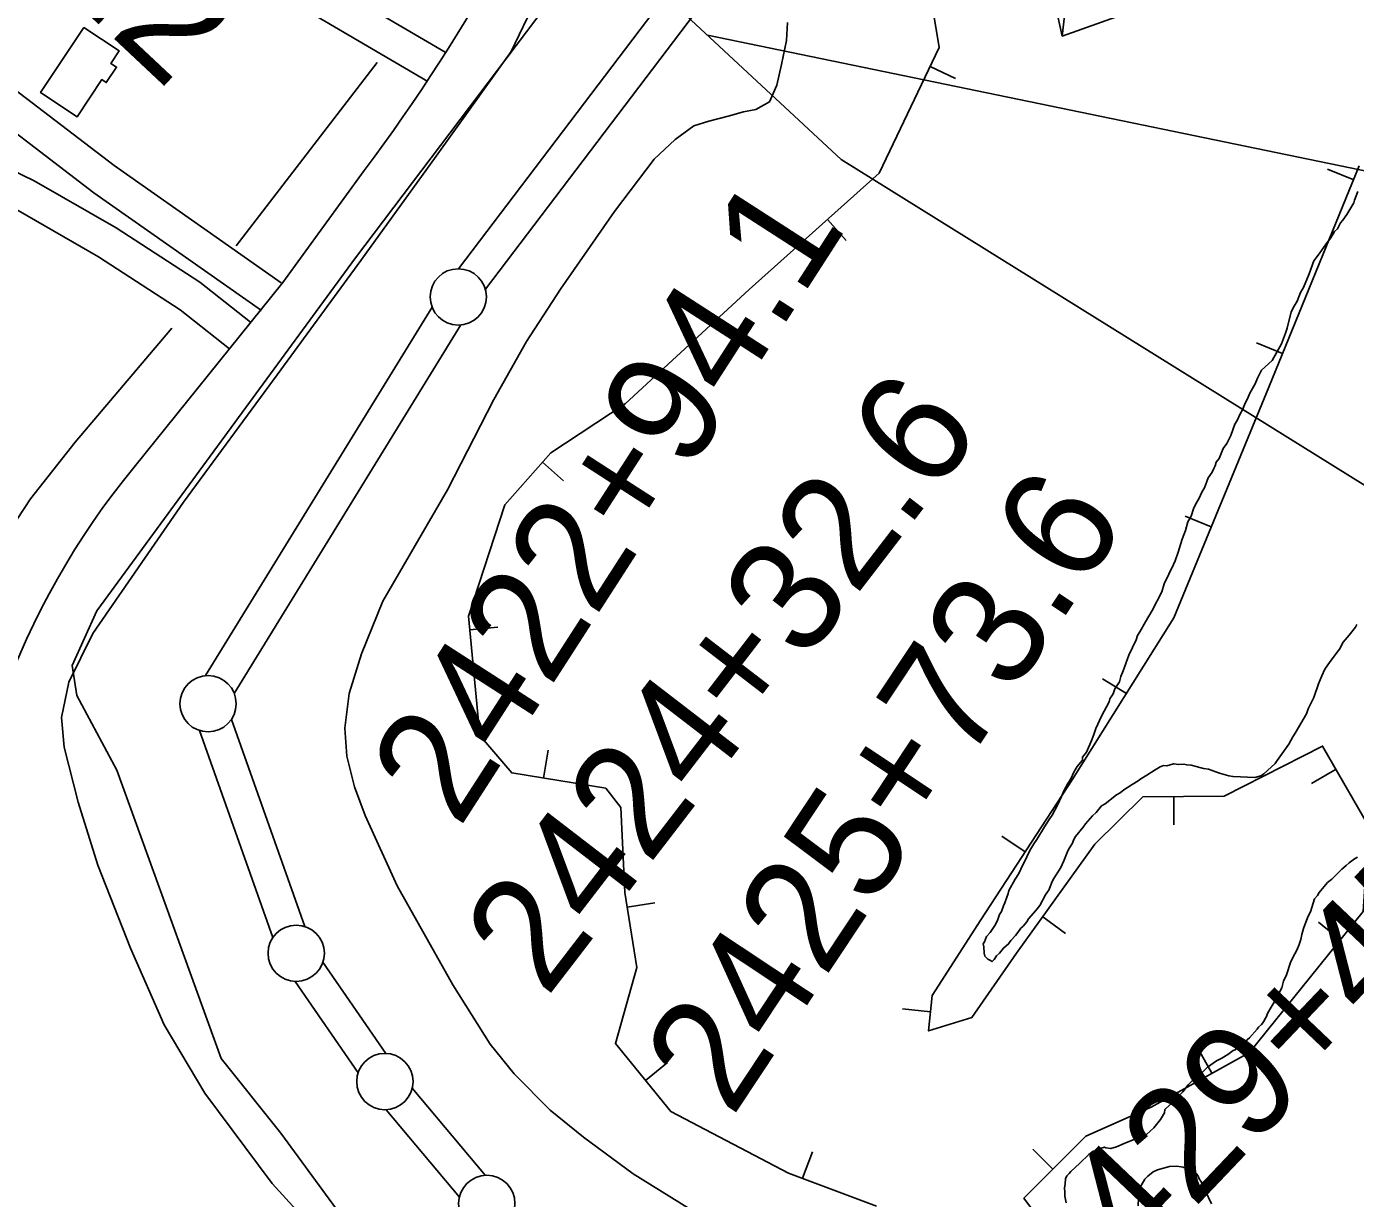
# Model space of a CAD drawing. Extents: x 3250478 to 3288318, y 788638 to 816472.
# Drawn here: x 3272509 to 3273689, y 795929 to 796970 of the extents above; entities that cross this region are included whole.
import ezdxf

# ---------------------------------------------------------------- set-up
doc = ezdxf.new("R2010")
doc.units = 0
for name, color, linetype in [('V-BLDG-OTLN', 7, 'Continuous'), ('V-BORW-LINE', 7, 'Continuous'), ('V-LEVE-TOET', 7, 'Continuous'), ('V-ROAD-CNTR', 7, 'Continuous'), ('V-SITE-VEGE', 7, 'Continuous'), ('V-SURV-IDEN', 7, 'Continuous'), ('V-SURV-LINE', 7, 'Continuous'), ('V-TOPO-SHOR', 7, 'Continuous'), ('V-UTIL-LINE', 7, 'Continuous')]:
    doc.layers.add(name, color=color, linetype=linetype)

msp = doc.modelspace()

# ---------------------------------------------------------------- linework, layer by layer
at = {"layer": 'V-BLDG-OTLN'}
msp.add_lwpolyline([(3272559.7, 796969.1), (3272591, 796948.4), (3272583.6, 796937.2), (3272588.7, 796933.8), (3272579.6, 796920.1), (3272575.6, 796922.7), (3272553.7, 796889.7), (3272521.3, 796911.2)], close=True, dxfattribs=at)
at = {"layer": 'V-BORW-LINE'}
for p, q in [((3273311.2, 796934.4), (3273333.8, 796923.6)), ((3273687.3, 796833.9), (3273664.1, 796843.3)), ((3273220, 796798.6), (3273236.7, 796780)), ((3273096.6, 796686.7), (3273113.5, 796668.3)), ((3273624.1, 796679.7), (3273601, 796689.1)), ((3272967, 796583.1), (3272985.7, 796566.5)), ((3273560.8, 796525.6), (3273537.7, 796535.1)), ((3272902.3, 796434.3), (3272927.2, 796436.7)), ((3273485.5, 796377.7), (3273464.3, 796390.9)), ((3272967.9, 796302.7), (3272971.9, 796327.4)), ((3273671.6, 796310.5), (3273649.9, 796297.9)), ((3273527.5, 796286.1), (3273527.7, 796261.2)), ((3273395.7, 796237.3), (3273374.8, 796251)), ((3273042.1, 796188), (3273066.8, 796191.9)), ((3273411.2, 796179.4), (3273431.5, 796164.8)), ((3273675.4, 796159), (3273656, 796174.8)), ((3273311.6, 796095.2), (3273286.7, 796097.8)), ((3273561.4, 796040.6), (3273549.2, 796062.4)), ((3273058.5, 796034.2), (3273077.9, 796050)), ((3273420.2, 795955.5), (3273402.5, 795973.2)), ((3273197.8, 795947.4), (3273206.6, 795970.8))]:
    msp.add_line(p, q, dxfattribs=at)
for points in [[(3273442.5, 797083.6), (3273428.5, 796961.4), (3273480.9, 796980)], [(3273480.9, 796980), (3273428.5, 796961.4), (3273411.8, 797037.3)], [(3273263.7, 795922.7), (3273185.5, 795952), (3273081, 796006.7), (3273031.7, 796067.1), (3273050.6, 796134.6), (3273040, 796201.2), (3273036.4, 796276.5), (3273023.2, 796293.8), (3272939.7, 796307.3), (3272911.2, 796340.5), (3272901.2, 796446.5), (3272933.6, 796545.3), (3272974.3, 796591.3), (3273040.3, 796634.9), (3273150.5, 796736.3), (3273265.8, 796839.7), (3273319.3, 796951.3), (3273312.1, 796994.4)], [(3273312.1, 796994.4), (3273319.3, 796951.3), (3273265.8, 796839.7), (3273150.5, 796736.3), (3273040.3, 796634.9), (3272974.3, 796591.3), (3272933.6, 796545.3), (3272901.2, 796446.5), (3272911.2, 796340.5), (3272939.7, 796307.3)], [(3273692.3, 796846.1), (3273611.9, 796649.8), (3273527.6, 796444.9), (3273437.4, 796301), (3273356.1, 796176.8), (3273313.1, 796109.7), (3273309.8, 796078.2), (3273348.3, 796090), (3273388, 796147.1), (3273457.5, 796244), (3273500.2, 796285.9), (3273572.4, 796286.6)], [(3273700.8, 796259.8), (3273659.7, 796331), (3273572.4, 796286.6), (3273500.2, 796285.9), (3273457.5, 796244), (3273388, 796147.1), (3273348.3, 796090), (3273309.8, 796078.2), (3273313.1, 796109.7), (3273356.1, 796176.8), (3273437.4, 796301), (3273527.6, 796444.9), (3273611.9, 796649.8), (3273692.3, 796846.1)], [(3273572.4, 796286.6), (3273659.7, 796331), (3273700.8, 796259.8), (3273695.7, 796184.2), (3273594.8, 796059.1), (3273507.5, 796010.6), (3273449.4, 795984.8), (3273394.4, 795929.6), (3273440.3, 795868.5)], [(3272939.7, 796307.3), (3273023.2, 796293.8), (3273036.4, 796276.5), (3273040, 796201.2), (3273050.6, 796134.6), (3273031.7, 796067.1), (3273081, 796006.7), (3273185.5, 795952), (3273263.7, 795922.7)], [(3273440.3, 795868.5), (3273394.4, 795929.6), (3273449.4, 795984.8), (3273507.5, 796010.6), (3273594.8, 796059.1), (3273695.7, 796184.2)]]:
    msp.add_lwpolyline(points, dxfattribs=at)
at = {"layer": 'V-LEVE-TOET'}
for points in [[(3273004.1, 797083), (3272939.1, 796947.8), (3272872.5, 796854.7), (3272805.6, 796762.1), (3272731.3, 796660.6), (3272648.1, 796547.7), (3272567.8, 796431), (3272546.3, 796387.7), (3272539.9, 796356.5), (3272542.1, 796330.2), (3272554.8, 796281.2), (3272572, 796225.4), (3272601, 796151.7), (3272631.1, 796083.6), (3272667.2, 796023), (3272726.9, 795942.7), (3272818.4, 795842.5)], [(3272923.9, 796638.8), (3272952.9, 796690.1), (3272983, 796736.6), (3273030.8, 796805.7), (3273066.2, 796852.1), (3273084.8, 796869.5), (3273101.3, 796881.6), (3273114.6, 796885.8), (3273131.8, 796890.2), (3273145.5, 796894), (3273156.3, 796896.2), (3273168.5, 796903), (3273175, 796917.8), (3273179.1, 796936.2), (3273183.6, 796957.5), (3273184.6, 796973.6)], [(3273113.9, 795910.2), (3273047.6, 795951.2), (3273003.5, 795984), (3272973.8, 796007.9), (3272941.9, 796040), (3272920.5, 796066.4), (3272887.3, 796119.2), (3272838, 796206.9), (3272809.6, 796269.3), (3272799.9, 796294.9), (3272793.2, 796322), (3272791.5, 796346.9), (3272795.3, 796377.6), (3272806.2, 796413.1), (3272825.3, 796459.7), (3272882.7, 796558.7), (3272923.9, 796638.8)]]:
    msp.add_lwpolyline(points, dxfattribs=at)
at = {"layer": 'V-ROAD-CNTR'}
for points in [[(3272865.3, 796921.2), (3272711.5, 797011.3), (3272673.8, 797032.8), (3272654.1, 797053.2), (3272642.8, 797073.4), (3272631.6, 797095.8), (3272634.3, 797114.9)], [(3272880.5, 796947.1), (3272726.5, 797037.3), (3272692.4, 797056.7), (3272678.3, 797071.3), (3272669.3, 797087.4), (3272662.6, 797100.9), (3272664, 797110.9)], [(3272734.8, 796742.3), (3272586.5, 796846.5), (3272460.8, 796942.4)], [(3272717.5, 796717.7), (3272568.7, 796822.3), (3272442.6, 796918.6)], [(3272707.7, 796707.3), (3272662.8, 796742.9), (3272588.4, 796791.1), (3272515.6, 796833), (3272397.9, 796890)], [(3272689, 796683.8), (3272645.3, 796718.5), (3272572.8, 796765.5), (3272501.5, 796806.5), (3272384.8, 796863)], [(3272808.7, 796842), (3272736.4, 796742.7), (3272604.3, 796578.8)]]:
    msp.add_lwpolyline(points, dxfattribs=at)
for centre, radius, start, end in [((3271454.8, 797853.6), 1690.1, 323.2352, 339.1119), ((3273149.6, 796131.6), 705.2, 140.6482, 179.6985)]:
    msp.add_arc(centre, radius, start, end, dxfattribs=at)
at = {"layer": 'V-SITE-VEGE'}
for points in [[(3273458.4, 796346.8), (3273463.3, 796357.6), (3273470.2, 796370.4), (3273470.9, 796372.9), (3273473.6, 796377.4), (3273475.1, 796381.9), (3273479.2, 796388.2), (3273480.6, 796392.7), (3273482.7, 796397.8), (3273487.7, 796411.9), (3273494, 796425.4), (3273495.4, 796429.2), (3273497.5, 796432.4), (3273502.3, 796441.3), (3273508.4, 796451.5), (3273516.8, 796468.1), (3273518.9, 796475.1), (3273527.3, 796492.4), (3273528.7, 796495.6), (3273531.5, 796503.2), (3273535.1, 796514.8), (3273537.9, 796522.5), (3273540.1, 796530.2), (3273542.9, 796535.3), (3273545, 796541.7), (3273547.1, 796546.2), (3273549.9, 796550.6), (3273552.7, 796557), (3273554.7, 796560.2), (3273558.2, 796569.1), (3273561.6, 796574.2), (3273563.1, 796577.4), (3273564.4, 796580), (3273565.2, 796583.2), (3273567.9, 796586.3), (3273571.4, 796595.3), (3273574.8, 796599.7), (3273578.3, 796606.7), (3273581.8, 796617), (3273583.9, 796620.2), (3273586.6, 796625.9), (3273588.7, 796629.7), (3273590.8, 796635.5), (3273592.9, 796639.3), (3273595, 796644.5), (3273599.8, 796652.7), (3273601.9, 796657.8), (3273605.4, 796664.9), (3273615, 796673.4), (3273623.1, 796688.1), (3273626.8, 796697.7), (3273628.2, 796702.1), (3273631.7, 796716.5), (3273634.5, 796721.6), (3273637.2, 796726.1), (3273640, 796733.8), (3273642.8, 796738.2), (3273647.7, 796750.4), (3273652, 796761.9), (3273656.7, 796768.2), (3273662.8, 796777.1), (3273666.9, 796782.2), (3273670.3, 796787.9), (3273673, 796790.4), (3273675.7, 796795.5), (3273677.7, 796798), (3273681.2, 796803.1), (3273687.3, 796813.3), (3273688, 796815.8), (3273690.9, 796823.5)], [(3273690.2, 796439.1), (3273688.8, 796436.6), (3273683.4, 796429.6), (3273678, 796423.3), (3273674.6, 796417), (3273666.4, 796406.2), (3273661.7, 796399.2), (3273658.9, 796393.5), (3273656.1, 796386.4), (3273651.8, 796374.3), (3273646.9, 796364), (3273645.5, 796359.6), (3273635.2, 796342.4), (3273633.2, 796339.2), (3273629.7, 796332.8)], [(3273629.7, 796332.8), (3273619.5, 796318.3), (3273617.5, 796315.7), (3273607.5, 796306.3), (3273604.8, 796304.5), (3273599.6, 796303.3), (3273580.2, 796304), (3273576.3, 796304.7), (3273568, 796306.9), (3273558.4, 796310.5), (3273553.8, 796311.3), (3273547.4, 796312.8), (3273542.9, 796314.2), (3273539, 796314.4), (3273536.5, 796315.1), (3273531.9, 796314.6), (3273527.4, 796315.4), (3273521.5, 796313.6), (3273518.3, 796313.7), (3273515.6, 796312.5), (3273511, 796310.1), (3273503.7, 796305.1), (3273498.4, 796302.1), (3273495.8, 796300.2), (3273490.5, 796297.1), (3273483.2, 796292.2), (3273479.9, 796289.7), (3273476.6, 796287.8), (3273466.6, 796279.7), (3273463.3, 796277.9), (3273458.6, 796272.2), (3273455.3, 796269.1), (3273449.2, 796262.1), (3273447.2, 796259), (3273440.4, 796250.8), (3273438.4, 796247.6), (3273437.6, 796245), (3273434.9, 796240.6), (3273433.5, 796238), (3273430, 796229.1), (3273427.2, 796223.3), (3273420.4, 796212.5), (3273419, 796209.3), (3273416.8, 796203.6), (3273413.5, 796199.1), (3273408.6, 796189.6), (3273405.2, 796185.1), (3273398.5, 796177.6), (3273397.1, 796175), (3273393.8, 796171.2), (3273391.8, 796169.4), (3273389, 796165.6), (3273387, 796163), (3273383, 796158.6), (3273380.9, 796155.4), (3273376.3, 796151.7), (3273372.9, 796147.3), (3273370.2, 796144.8), (3273368.2, 796141.6), (3273366.2, 796139.7), (3273364.3, 796141.1), (3273362.4, 796141.8), (3273359.8, 796144.5), (3273359.3, 796147.1), (3273358.8, 796152.9), (3273358.3, 796155.5), (3273359.6, 796157.4), (3273361.1, 796161.9), (3273364.4, 796165.7), (3273369.2, 796172.7), (3273371.3, 796177.1), (3273372.7, 796181.6), (3273374.7, 796184.2), (3273376.2, 796189.3), (3273377.6, 796191.9), (3273380.4, 796200.2), (3273381.2, 796202.8), (3273386.7, 796212.9), (3273390.1, 796218), (3273393.6, 796225.7), (3273395.6, 796229.5), (3273398.4, 796235.9), (3273400.5, 796239.7), (3273403.2, 796244.2), (3273406, 796248), (3273412.8, 796259.4), (3273416.9, 796265.8), (3273419.6, 796269.6), (3273424.4, 796278.5), (3273427.9, 796286.2), (3273430, 796291.3), (3273433.5, 796297.7), (3273436.2, 796302.1), (3273439, 796308.5), (3273441.8, 796313), (3273446.5, 796318.6), (3273446.6, 796321.2), (3273449.9, 796325.7), (3273454.8, 796336.5), (3273457, 796342.3), (3273458.4, 796346.8)], [(3273617.9, 796105.7), (3273620.6, 796110.8), (3273623.4, 796116.5), (3273624.9, 796122.3), (3273627.7, 796128.1), (3273631.3, 796139), (3273633.4, 796143.4), (3273636.8, 796149.8), (3273638.9, 796154.9), (3273640.4, 796159.4), (3273641.2, 796163.9), (3273642.6, 796169.1), (3273644, 796172.3), (3273646.9, 796180), (3273648.9, 796183.8), (3273652.5, 796195.3), (3273655.2, 796198.5), (3273656.6, 796201), (3273664, 796209.9), (3273668, 796213), (3273673.4, 796218.6), (3273676.7, 796221.8), (3273680.7, 796224.9), (3273683.4, 796227.4), (3273688, 796231.1), (3273690.7, 796232.3)], [(3273431.9, 795925.6), (3273430.8, 795931.5), (3273430.9, 795935.4), (3273430.4, 795938.6), (3273431.1, 795942.5), (3273431.3, 795947), (3273432.7, 795949.6), (3273434.7, 795951.5), (3273436, 795953.4), (3273444.1, 795960.9), (3273452.1, 795968.4), (3273456.1, 795971.5), (3273457.5, 795971.7), (3273462.1, 795974.2), (3273462.1, 795973.8), (3273466, 795975), (3273467.2, 795974.5), (3273471.6, 795973.7), (3273476.8, 795975.2), (3273483.4, 795978.1), (3273503.3, 795986.2), (3273509.9, 795992.1), (3273513.5, 795996.5), (3273515.8, 795999.5), (3273519.4, 796005.4), (3273519.5, 796008.4), (3273528.2, 796016.5), (3273535.5, 796024.1), (3273540.3, 796030.4), (3273548.3, 796037.9), (3273553, 796041.7), (3273557.6, 796046), (3273565.6, 796051.6), (3273570.2, 796054.1), (3273575.5, 796057.1), (3273580.2, 796060.9), (3273582.1, 796061.5), (3273584.8, 796064.6), (3273588.8, 796067.1), (3273594.8, 796072.1), (3273601.5, 796079.6), (3273602.9, 796081.5), (3273605.5, 796084), (3273607.6, 796086.6), (3273608.3, 796088.5), (3273609.6, 796090.4), (3273611, 796094.2), (3273617.9, 796105.7)], [(3273560.9, 795924.7), (3273555.4, 795936.6), (3273553.5, 795938.6), (3273551.8, 795944.5), (3273550.5, 795946.4), (3273549.3, 795949.1), (3273548.1, 795951.1), (3273545.6, 795953.1), (3273540.5, 795955.2), (3273536, 795957.3), (3273530.2, 795958.1), (3273523.7, 795957.7), (3273513.2, 795954.8), (3273509.3, 795953), (3273504.6, 795949.2), (3273501.9, 795946.7), (3273498.5, 795941), (3273496.4, 795937.2), (3273496, 795922.9)]]:
    msp.add_lwpolyline(points, dxfattribs=at)
at = {"layer": 'V-SURV-LINE'}
for points in [[(3272892.4, 796754.8), (3273134, 797073.3)], [(3273157.9, 797055.2), (3272916.3, 796736.6)], [(3272667.7, 796393.6), (3272869, 796720.6)], [(3272894.5, 796704.9), (3272693.3, 796377.8)], [(3272690.8, 796354.8), (3272755.8, 796171)], [(3272727.5, 796161), (3272662.5, 796344.8)], [(3272772, 796139.2), (3272827.9, 796058.1)], [(3272803.3, 796041.1), (3272747.3, 796122.2)], [(3272851.3, 796027.5), (3272916.2, 795950)], [(3272893.2, 795930.7), (3272828.3, 796008.2)]]:
    msp.add_lwpolyline(points, dxfattribs=at)
for centre in [(3272892.2, 796729.8), (3272670, 796368.7), (3272748.3, 796147.1), (3272827, 796033.2), (3272917.5, 795925)]:
    msp.add_circle(centre, 25, dxfattribs=at)
at = {"layer": 'V-TOPO-SHOR'}
msp.add_line((3272695.1, 796775.3), (3272820.1, 796937.9), dxfattribs=at)
for points in [[(3272977.6, 796998.4), (3272800.9, 796764.5), (3272571.2, 796451.1), (3272549.2, 796402.5), (3272553.6, 796376), (3272588.9, 796309.8), (3272681.5, 796053.7), (3272734.5, 795987.4), (3272796.2, 795903.5), (3272875.7, 795828.5), (3273043.4, 795700.4), (3273189.1, 795607.6), (3273290.6, 795484), (3273352.4, 795413.3)], [(3272637.9, 796702), (3272552.1, 796600.9), (3272512.4, 796550.6), (3272475.2, 796494.5), (3272436.4, 796425), (3272427.8, 796393.1), (3272421.3, 796379.5), (3272415.9, 796367.4), (3272403.5, 796334.9), (3272394.2, 796291.3), (3272385.5, 796242.8), (3272383.8, 796213), (3272383.8, 796195.9)]]:
    msp.add_lwpolyline(points, dxfattribs=at)
at = {"layer": 'V-UTIL-LINE'}
for points in [[(3271779.1, 797708), (3272434.5, 797439.4), (3273094.7, 796979.4), (3273232.3, 796851.7), (3274234.6, 796227.9)], [(3273113.5, 796962.2), (3274180.3, 796742)]]:
    msp.add_lwpolyline(points, dxfattribs=at)

# ---------------------------------------------------------------- texts
at = {"layer": 'V-SURV-IDEN'}
for s, rotation, p in [('2416+35.2', 316.8308, (3272172.2, 797347.6)), ('2422+94.1', 57.2041, (3272892.9, 796257)), ('2424+32.6', 52.4392, (3272970.5, 796106.7)), ('2425+73.6', 56.4502, (3273135.2, 796000.3)), ('2429+45.2', 46.4197, (3273442.4, 795811.9)), ('2430+75.9', 35.7281, (3273551.4, 795688.2))]:
    msp.add_text(s, height=100, rotation=rotation, dxfattribs=at).set_placement(p)

doc.saveas('drawing.dxf')
